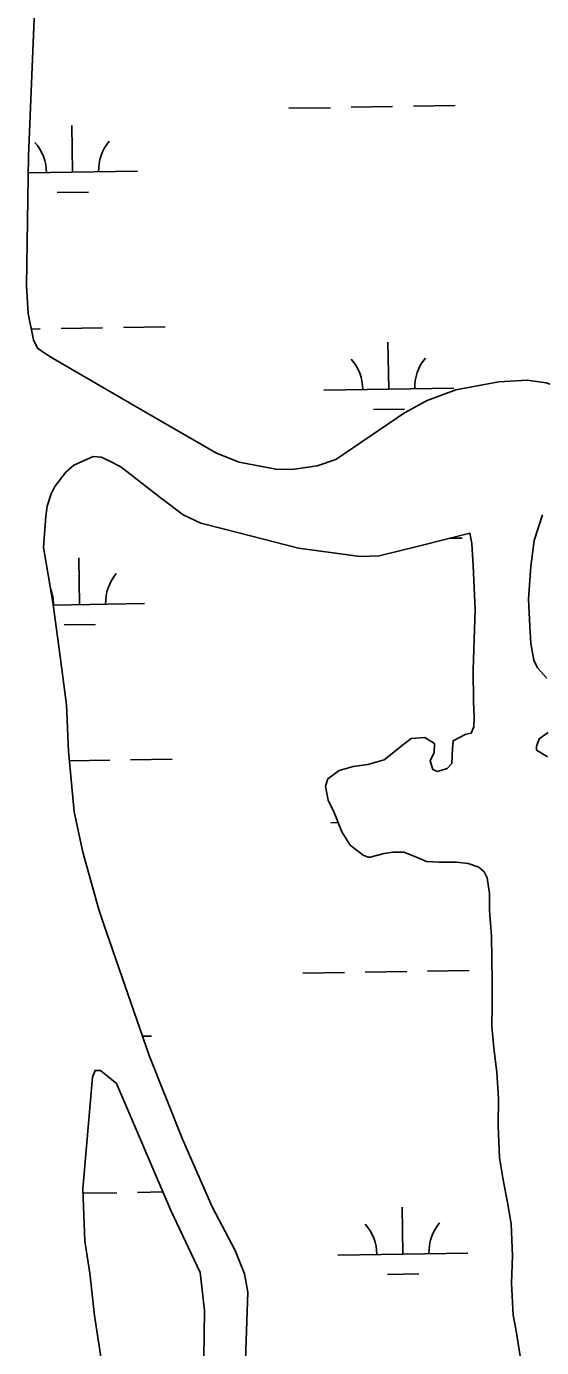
# Model space of a CAD drawing. Extents: x 3855477 to 3893699, y 299188 to 325115.
# Drawn here: x 3861175 to 3861571, y 320303 to 321320 of the extents above; entities that cross this region are included whole.
import ezdxf

# ---------------------------------------------------------------- set-up
doc = ezdxf.new("R2010")
doc.units = 0
doc.layers.add('V-TOPO-SHOR', color=7, linetype='Continuous')
doc.layers.add('V-WETL-SWMP', color=7, linetype='Continuous')

msp = doc.modelspace()

# ---------------------------------------------------------------- linework, layer by layer
at = {"layer": 'V-TOPO-SHOR'}
for points in [[(3861182.8, 321381.7), (3861176.1, 321220), (3861174.6, 321120.1), (3861176, 321098.8), (3861180.1, 321078.4), (3861183.2, 321072.1), (3861188.9, 321067.9), (3861195.2, 321064.2), (3861266.1, 321023), (3861320.9, 320991.3), (3861338.1, 320984.4), (3861366.4, 320979), (3861378.9, 320978.9), (3861398.3, 320981.5), (3861412.5, 320986.6), (3861465.5, 321022.4), (3861482.8, 321031.8), (3861504.9, 321040), (3861537.9, 321046.1), (3861559.8, 321047.6), (3861574.5, 321045.4)], [(3861225.8, 320988.7), (3861211.1, 320982), (3861204.8, 320976.8), (3861196.4, 320965.8), (3861193.7, 320960.1), (3861190.5, 320950.7), (3861189.4, 320942.8), (3861187.7, 320918.7), (3861194.8, 320876.8), (3861200.4, 320834.9), (3861205.4, 320797.7), (3861206.8, 320762.1), (3861211.2, 320715.4), (3861217.9, 320684.5), (3861230.2, 320640.4), (3861234.2, 320628.9)], [(3861225.8, 320988.7), (3861232.1, 320988.2), (3861238.3, 320985.5), (3861247.2, 320980.8), (3861278.4, 320956.5), (3861295.1, 320943.9), (3861308.6, 320937.6), (3861326.9, 320932.8), (3861383.8, 320918.3), (3861431.3, 320911.8), (3861446, 320912.3), (3861476.3, 320919.9), (3861515.6, 320929.9)], [(3861571.6, 320944), (3861565.1, 320924.1), (3861562.6, 320904.2), (3861560.9, 320879.2), (3861561.9, 320858.1), (3861562.7, 320844.9), (3861565, 320832.2), (3861567.7, 320826.2), (3861574.9, 320818.2)], [(3861456.6, 320684.5), (3861449.8, 320683.3), (3861439.1, 320680.6), (3861437.5, 320680.6), (3861433.5, 320682.2), (3861423.6, 320689.8), (3861417.3, 320700.2), (3861411.4, 320715), (3861406.7, 320724.5), (3861404.7, 320735.3), (3861406.4, 320740.9), (3861415.2, 320747.2), (3861425.9, 320750.3), (3861437.1, 320751.8), (3861449.8, 320755.4), (3861465, 320767.6), (3861470.6, 320772), (3861481, 320772.7), (3861488.5, 320767.9), (3861488.1, 320761.1), (3861485.2, 320754.8), (3861487.2, 320748), (3861490.8, 320746.4), (3861498.3, 320748.7), (3861501.9, 320752.7), (3861502.4, 320764.2), (3861502.8, 320770.2), (3861512, 320774.9), (3861516.8, 320776.1), (3861518.8, 320780.9), (3861518.9, 320788.4), (3861518.5, 320800), (3861518.3, 320825), (3861519.7, 320871.2), (3861518.3, 320904.6), (3861517.2, 320921.8), (3861515.6, 320929.9)], [(3861575.8, 320776.4), (3861569, 320771.7), (3861567, 320765.7), (3861567, 320762.9), (3861575.3, 320757.7)], [(3861554.4, 320296.7), (3861551.3, 320316.2), (3861549, 320328.2), (3861547.6, 320352.8), (3861548.5, 320373.9), (3861547.4, 320398.6), (3861544.7, 320414.9), (3861541.2, 320432.5), (3861538.5, 320449.2), (3861537.5, 320474.3), (3861537.6, 320495), (3861536.5, 320514.9), (3861534.2, 320534), (3861532.7, 320550.3), (3861532.8, 320566.3), (3861532.9, 320585), (3861532.3, 320620), (3861530.8, 320639.5), (3861530.9, 320652.6), (3861528.9, 320664.6), (3861526.6, 320669.4), (3861522.6, 320673), (3861514.3, 320675.8), (3861505.5, 320676.7), (3861492, 320676.7), (3861482.4, 320677.2), (3861473.3, 320681.2), (3861465, 320684.4), (3861456.6, 320684.5)], [(3861234.2, 320628.9), (3861268.9, 320528.1), (3861294.7, 320463.6), (3861317.5, 320411.6), (3861335.1, 320378), (3861342.3, 320360.2), (3861344.9, 320346), (3861341.8, 320256.5)], [(3861231.6, 320516.5), (3861227.9, 320516.6), (3861227.4, 320516.6), (3861225.3, 320511.3), (3861218, 320425.5), (3861219.4, 320385.2), (3861223.4, 320360.5), (3861226.9, 320328), (3861232, 320294.5)], [(3861231.6, 320516.5), (3861243.9, 320506.4), (3861286, 320408.4), (3861308.3, 320361.2), (3861311.5, 320331.9), (3861309.6, 320186), (3861309.9, 320050.5)]]:
    msp.add_lwpolyline(points, dxfattribs=at)
at = {"layer": 'V-WETL-SWMP'}
for p, q in [((3861376.4, 321256.6), (3861408.4, 321257.1)), ((3861424.4, 321257.4), (3861456.3, 321257.9)), ((3861472.3, 321258.2), (3861504.3, 321258.7)), ((3861210.1, 321207.4), (3861209.5, 321243.4)), ((3861175.9, 321206.9), (3861260.1, 321208.3)), ((3861198.3, 321191.8), (3861222.3, 321192.2)), ((3861178.4, 321086.8), (3861185.2, 321087)), ((3861201.2, 321087.2), (3861233.2, 321087.7)), ((3861249.2, 321088), (3861281.2, 321088.5)), ((3861453.3, 321040.6), (3861452.7, 321076.6)), ((3861403.3, 321039.8), (3861503.3, 321041.4)), ((3861441.5, 321025), (3861465.5, 321025.3)), ((3861499.9, 320925.9), (3861509.8, 320926)), ((3861215.5, 320874.8), (3861214.9, 320910.8)), ((3861195.1, 320874.5), (3861265.5, 320875.6)), ((3861203.7, 320859.2), (3861227.7, 320859.6)), ((3861207.5, 320754.6), (3861238.6, 320755.1)), ((3861254.6, 320755.4), (3861286.6, 320755.9)), ((3861408.7, 320707.1), (3861414.5, 320707.2)), ((3861387.2, 320591.3), (3861419.2, 320591.9)), ((3861435.2, 320592.1), (3861467.2, 320592.6)), ((3861483.2, 320592.9), (3861515.2, 320593.4)), ((3861263.8, 320542.9), (3861270.9, 320543)), ((3861218.1, 320422.1), (3861244, 320422.5)), ((3861260, 320422.7), (3861279.8, 320423.1)), ((3861464.1, 320375.3), (3861463.5, 320411.3)), ((3861414.1, 320374.5), (3861514.1, 320376.1)), ((3861452.4, 320359.7), (3861476.4, 320360.1))]:
    msp.add_line(p, q, dxfattribs=at)
for points in [[(3861604.2, 321033.2), (3861585.4, 321041.7), (3861574.5, 321045.4), (3861559.8, 321047.6), (3861537.9, 321046.1), (3861504.9, 321040), (3861482.8, 321031.8), (3861465.5, 321022.4), (3861412.5, 320986.6), (3861398.3, 320981.5), (3861378.9, 320978.9), (3861366.4, 320979), (3861338.1, 320984.4), (3861320.9, 320991.3), (3861266.1, 321023), (3861195.2, 321064.2), (3861188.9, 321067.9), (3861183.2, 321072.1), (3861180.1, 321078.4), (3861176, 321098.8), (3861174.6, 321120.1), (3861176.1, 321220), (3861182.8, 321381.7)], [(3861341.8, 320256.5), (3861344.9, 320346), (3861342.3, 320360.2), (3861335.1, 320378), (3861317.5, 320411.6), (3861294.7, 320463.6), (3861268.9, 320528.1), (3861234.2, 320628.9), (3861230.2, 320640.4), (3861217.9, 320684.5), (3861211.2, 320715.4), (3861206.8, 320762.1), (3861205.4, 320797.7), (3861200.4, 320834.9), (3861194.8, 320876.8), (3861187.7, 320918.7), (3861189.4, 320942.8), (3861190.5, 320950.7), (3861193.7, 320960.1), (3861196.4, 320965.8), (3861204.8, 320976.8), (3861211.1, 320982), (3861225.8, 320988.7), (3861232.1, 320988.2), (3861238.3, 320985.5), (3861247.2, 320980.8), (3861278.4, 320956.5), (3861295.1, 320943.9), (3861308.6, 320937.6), (3861326.9, 320932.8), (3861383.8, 320918.3), (3861431.3, 320911.8), (3861446, 320912.3), (3861476.3, 320919.9), (3861515.6, 320929.9), (3861517.2, 320921.8), (3861518.3, 320904.6), (3861519.7, 320871.2), (3861518.3, 320825), (3861518.5, 320800), (3861518.9, 320788.4), (3861518.8, 320780.9), (3861516.8, 320776.1), (3861512, 320774.9), (3861502.8, 320770.2), (3861502.4, 320764.2), (3861501.9, 320752.7), (3861498.3, 320748.7), (3861490.8, 320746.4), (3861487.2, 320748), (3861485.2, 320754.8), (3861488.1, 320761.1), (3861488.5, 320767.9), (3861481, 320772.7), (3861470.6, 320772), (3861465, 320767.6)], [(3861562.6, 320904.2), (3861565.1, 320924.1), (3861571.6, 320944)], [(3861574.9, 320818.2), (3861567.7, 320826.2), (3861565, 320832.2), (3861562.7, 320844.9), (3861561.9, 320858.1), (3861560.9, 320879.2), (3861562.6, 320904.2)], [(3861575.3, 320757.7), (3861567, 320762.9), (3861567, 320765.7), (3861569, 320771.7), (3861575.8, 320776.4)], [(3861465, 320767.6), (3861449.8, 320755.4), (3861437.1, 320751.8), (3861425.9, 320750.3), (3861415.2, 320747.2), (3861406.4, 320740.9), (3861404.7, 320735.3), (3861406.7, 320724.5), (3861411.4, 320715), (3861417.3, 320700.2), (3861423.6, 320689.8), (3861433.5, 320682.2), (3861437.5, 320680.6), (3861439.1, 320680.6), (3861449.8, 320683.3), (3861456.6, 320684.5), (3861465, 320684.4), (3861473.3, 320681.2), (3861482.4, 320677.2), (3861492, 320676.7), (3861505.5, 320676.7), (3861514.3, 320675.8), (3861522.6, 320673), (3861526.6, 320669.4), (3861528.9, 320664.6), (3861530.9, 320652.6), (3861530.8, 320639.5), (3861532.3, 320620), (3861532.9, 320585), (3861532.8, 320566.3), (3861532.7, 320550.3), (3861534.2, 320534), (3861536.5, 320514.9), (3861537.6, 320495), (3861537.5, 320474.3), (3861538.5, 320449.2), (3861541.2, 320432.5), (3861544.7, 320414.9), (3861547.4, 320398.6), (3861548.5, 320373.9), (3861547.6, 320352.8), (3861549, 320328.2), (3861551.3, 320316.2), (3861554.4, 320296.7)], [(3861232, 320294.5), (3861226.9, 320328), (3861223.4, 320360.5), (3861219.4, 320385.2), (3861218, 320425.5), (3861225.3, 320511.3), (3861227.4, 320516.6), (3861227.9, 320516.6), (3861231.6, 320516.5), (3861243.9, 320506.4), (3861286, 320408.4), (3861308.3, 320361.2), (3861311.5, 320331.9), (3861309.6, 320186)]]:
    msp.add_lwpolyline(points, dxfattribs=at)
for centre, start, end in [((3861154.8, 321207), 0.1615, 41.7052), ((3861265.3, 321208.8), 140.1615, 181.7052), ((3861508.5, 321041.9), 140.1615, 181.7052), ((3861398.1, 321040.2), 0.1615, 41.7052), ((3861270.7, 320876.2), 140.1615, 181.7052), ((3861160.2, 320874.4), 0.1615, 21.4565), ((3861408.9, 320374.9), 0.1615, 41.7052), ((3861519.4, 320376.7), 140.1615, 181.7052)]:
    msp.add_arc(centre, 35.2, start, end, dxfattribs=at)

doc.saveas('drawing.dxf')
